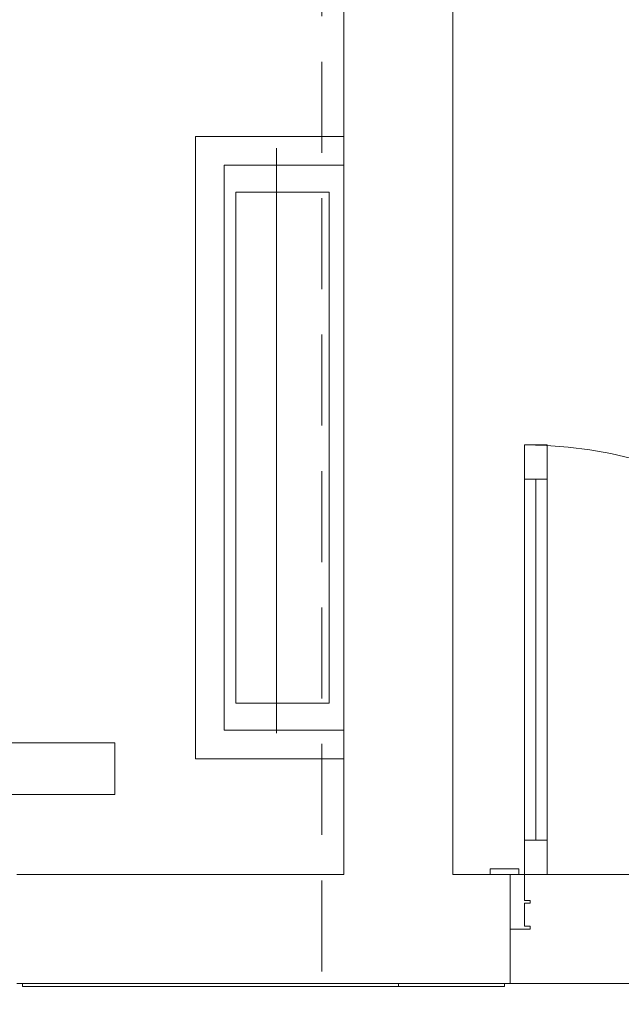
# Model space of a CAD drawing. Header units: millimetres. Extents: x 567 to 934, y -1 to 364.
# Tile 873 of 1056: x 790.15 to 792.25, y 165.33 to 168.77. Entities that reach past the tile are written whole.
import ezdxf

# ---------------------------------------------------------------- set-up
doc = ezdxf.new("R2010")
doc.units = ezdxf.units.MM
doc.header["$MEASUREMENT"] = 0
doc.linetypes.add('HIDDEN2', pattern=[0.47625, 0.3175, -0.15875])
doc.layers.add('ARQ FINA', color=8, linetype='Continuous')
doc.layers.add('DI-Detalhes', color=1, linetype='HIDDEN2', lineweight=9)

msp = doc.modelspace()

# ---------------------------------------------------------------- linework, layer by layer
at = {"layer": 'ARQ FINA', "lineweight": 5}
for p, q in [((791.2809, 169.1859), (791.2809, 168.3574)), ((791.6609, 165.7814), (791.6609, 169.107)), ((790.7629, 168.3574), (790.7629, 166.1854)), ((791.2809, 168.3574), (790.7629, 168.3574)), ((791.2809, 166.1854), (791.2809, 168.3574)), ((791.0449, 166.2751), (791.0449, 168.317)), ((790.8629, 168.2574), (790.8629, 166.2854)), ((791.2809, 168.2574), (790.8629, 168.2574)), ((790.9029, 166.3794), (790.9029, 168.1634)), ((791.2289, 168.1634), (790.9029, 168.1634)), ((791.2289, 166.3794), (791.2289, 168.1634)), ((791.9109, 167.2814), (791.9109, 165.7814)), ((791.9909, 167.2814), (791.9109, 167.2814)), ((791.9109, 167.2814), (791.9909, 167.2814)), ((791.9109, 167.1614), (791.9109, 167.2814)), ((791.9909, 165.7814), (791.9909, 167.2814)), ((791.9909, 167.2814), (791.9909, 167.1614)), ((791.9909, 167.1614), (791.9109, 167.1614)), ((791.9509, 167.1614), (791.9509, 165.9014)), ((790.9029, 166.3794), (791.2289, 166.3794)), ((790.8629, 166.2854), (791.2809, 166.2854)), ((790.4809, 166.2414), (789.5809, 166.2414)), ((790.4809, 166.2414), (790.4809, 166.0614)), ((790.7629, 166.1854), (791.2809, 166.1854)), ((791.2809, 166.1854), (791.2809, 165.7814)), ((790.4809, 166.0614), (788.7809, 166.0614)), ((791.9109, 165.9014), (791.9909, 165.9014)), ((791.9109, 165.7814), (791.9109, 165.9014)), ((791.9909, 165.9014), (791.9909, 165.7814)), ((791.8909, 165.8014), (791.7909, 165.8014)), ((791.7909, 165.8014), (791.7909, 165.7814)), ((791.8909, 165.7814), (791.8909, 165.8014)), ((791.2809, 165.7814), (790.1389, 165.7814)), ((791.8609, 165.7814), (791.6609, 165.7814)), ((791.9109, 165.7814), (791.8609, 165.7814)), ((791.8609, 165.7814), (791.8909, 165.7814)), ((791.8609, 165.4014), (791.8609, 165.7814)), ((791.9109, 165.6914), (791.9109, 165.7814)), ((791.9109, 165.7814), (791.9909, 165.7814)), ((791.9909, 165.7814), (791.9109, 165.7814)), ((793.4109, 165.7814), (791.9909, 165.7814)), ((791.9309, 165.6914), (791.9109, 165.6914)), ((791.9309, 165.6814), (791.9309, 165.6914)), ((791.9109, 165.6014), (791.9109, 165.6814)), ((791.9109, 165.6814), (791.9309, 165.6814)), ((791.8609, 165.5914), (791.9309, 165.5914)), ((791.9309, 165.6014), (791.9109, 165.6014)), ((791.9309, 165.5914), (791.9309, 165.6014)), ((790.1389, 165.4014), (791.8609, 165.4014)), ((790.1589, 165.3914), (790.1589, 165.4014)), ((790.1589, 165.3914), (791.8409, 165.3914)), ((791.4709, 165.4014), (791.4709, 165.3914)), ((791.8409, 165.4014), (791.8409, 165.3914)), ((791.8609, 165.4014), (793.4609, 165.4014))]:
    msp.add_line(p, q, dxfattribs=at)
msp.add_arc((791.9109, 165.7814), 1.5, 0, 90, dxfattribs=at)
at = {"layer": 'DI-Detalhes'}
msp.add_lwpolyline([(791.2032, 169.7135), (795.4878, 169.7135), (795.4878, 161.6339), (791.2032, 161.6339), (791.2032, 169.7135)], dxfattribs=at)

doc.saveas('drawing.dxf')
